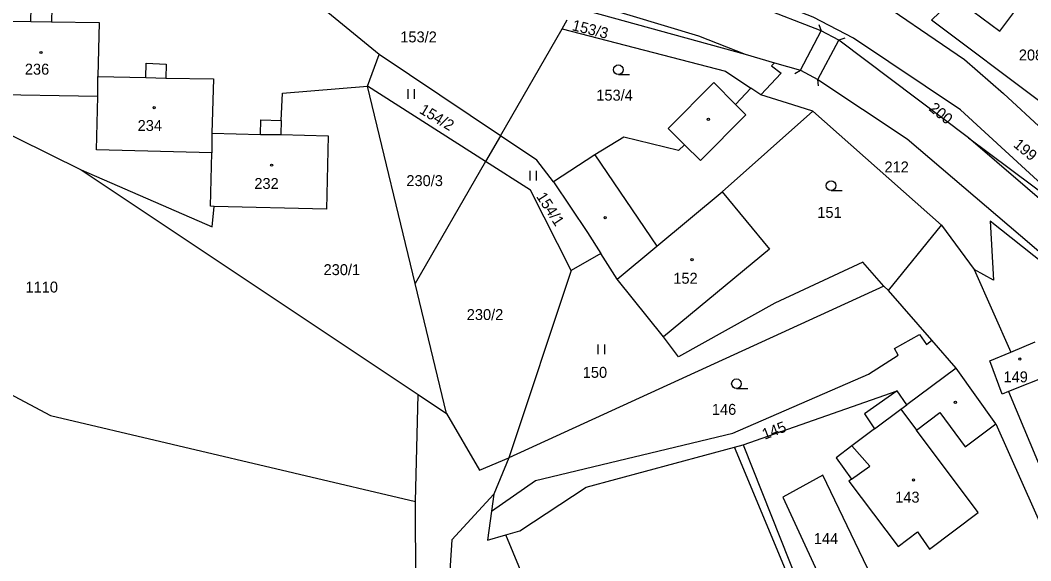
# Model space of a CAD drawing. Extents: x -520431 to -517205, y -1075927 to -1074013.
# Drawn here: x -518035.5 to -517878.1, y -1074178 to -1074093.8 of the extents above; entities that cross this region are included whole.
import ezdxf

# ---------------------------------------------------------------- set-up
doc = ezdxf.new("R2010")
doc.units = 0
for name, color, linetype in [('Hranice parcel', 7, 'Continuous'), ('Parcelní čísla', 7, 'Continuous'), ('Vnitřní kresba', 7, 'Continuous'), ('Značky budov', 7, 'Continuous'), ('Značky kultur', 7, 'Continuous')]:
    doc.layers.add(name, color=color, linetype=linetype)

msp = doc.modelspace()

# ---------------------------------------------------------------- linework, layer by layer
at = {"layer": 'Hranice parcel'}
for p, q in [((-517989.6, -1074080.49), (-517922.6, -1074099.11)), ((-517979.58, -1074099.18), (-517992.22, -1074088.81)), ((-517910.79, -1074095.45), (-517920.67, -1074091.64)), ((-517960.73, -1074111.82), (-517951.12, -1074095.17)), ((-517951.12, -1074095.17), (-517950.31, -1074093.77)), ((-517876.3, -1074106.78), (-517893.63, -1074093.8)), ((-517908.05, -1074096.91), (-517910.79, -1074095.45)), ((-517887.82, -1074112.15), (-517908.05, -1074096.91)), ((-517981.39, -1074104.07), (-517979.58, -1074099.18)), ((-517960.73, -1074111.82), (-517979.58, -1074099.18)), ((-517922.6, -1074099.11), (-517918.04, -1074100.45)), ((-517918.04, -1074100.45), (-517914.02, -1074101.62)), ((-518023.42, -1074105.69), (-518023.4, -1074102.57)), ((-517914.02, -1074101.62), (-517911.32, -1074103.04)), ((-517974, -1074134.79), (-517981.39, -1074104.07)), ((-517963.04, -1074115.82), (-517981.39, -1074104.07)), ((-517921.74, -1074104.38), (-517924.13, -1074106.93)), ((-517920.19, -1074105.41), (-517921.74, -1074104.38)), ((-517874, -1074121.62), (-517889.1, -1074107.75)), ((-517892.05, -1074125.73), (-517912.09, -1074107.97)), ((-517934.6, -1074110.69), (-517932.04, -1074113.22)), ((-518005.63, -1074111.39), (-518005.63, -1074114.44)), ((-517960.73, -1074111.82), (-517963.04, -1074115.82)), ((-517955.07, -1074115.62), (-517960.73, -1074111.82)), ((-517887.82, -1074112.15), (-517868.82, -1074126.38)), ((-517952.44, -1074118.97), (-517955.07, -1074115.62)), ((-517946.02, -1074114.76), (-517952.44, -1074118.97)), ((-518026.01, -1074117.1), (-517973.54, -1074152.11)), ((-517963.04, -1074115.82), (-517974, -1074134.79)), ((-517956.05, -1074120.3), (-517963.04, -1074115.82)), ((-517949.7, -1074132.79), (-517956.05, -1074120.3)), ((-517952.44, -1074118.97), (-517947.17, -1074126.88)), ((-517900.29, -1074135.9), (-517892.05, -1074125.73)), ((-517892.05, -1074125.73), (-517886.96, -1074132.62)), ((-517947.17, -1074126.88), (-517945.1, -1074130.13)), ((-517945.1, -1074130.13), (-517949.7, -1074132.79)), ((-517942.54, -1074134.15), (-517945.1, -1074130.13)), ((-517949.7, -1074132.79), (-517959.41, -1074161.96)), ((-517886.96, -1074132.62), (-517881.27, -1074145.5)), ((-517935.31, -1074143.11), (-517942.54, -1074134.15)), ((-517969.12, -1074155.06), (-517974, -1074134.79)), ((-517901.02, -1074135.2), (-517959.41, -1074161.96)), ((-517900.29, -1074135.9), (-517901.02, -1074135.2)), ((-517893.53, -1074143.65), (-517900.29, -1074135.9)), ((-517889.77, -1074147.96), (-517893.53, -1074143.65)), ((-517881.27, -1074145.5), (-517877.46, -1074143.91)), ((-517884.53, -1074146.86), (-517881.27, -1074145.5)), ((-517882.59, -1074152.01), (-517884.53, -1074146.86)), ((-517889.77, -1074147.96), (-517897.44, -1074153.68)), ((-517883.59, -1074156.67), (-517889.77, -1074147.96)), ((-517875.34, -1074149.11), (-517881.64, -1074151.63)), ((-517922.94, -1074159.92), (-517898.94, -1074151.53)), ((-517897.44, -1074153.68), (-517898.94, -1074151.53)), ((-517881.64, -1074151.63), (-517882.59, -1074152.01)), ((-517881.64, -1074151.63), (-517875.91, -1074165.27)), ((-517973.95, -1074168.72), (-517973.54, -1074152.11)), ((-517973.54, -1074152.11), (-517969.12, -1074155.06)), ((-517902.49, -1074157.44), (-517906.03, -1074160.07)), ((-517924.26, -1074160.28), (-517922.94, -1074159.92)), ((-517959.41, -1074161.96), (-517961.77, -1074167.62)), ((-517906.05, -1074165.28), (-517906.5, -1074165.59)), ((-517973.88, -1074184.44), (-517973.95, -1074168.72)), ((-517961.77, -1074167.62), (-517962.12, -1074170.25)), ((-517962.12, -1074170.25), (-517962.72, -1074174.78)), ((-517962.72, -1074174.78), (-517959.87, -1074173.95)), ((-517930.58, -1074244.65), (-517959.87, -1074173.95))]:
    msp.add_line(p, q, dxfattribs=at)
for points in [[(-517889.1, -1074107.75), (-517905.75, -1074096.63), (-517912.05, -1074093.34), (-517923.48, -1074088.82), (-517932.79, -1074086.03), (-517952.8, -1074080.58), (-517993.67, -1074069.35), (-518025.1, -1074060.56), (-518031.6, -1074057.97), (-518036.37, -1074055.31), (-518043.81, -1074047.94), (-518049.25, -1074040.16), (-518052.28, -1074033.84), (-518053.74, -1074030.31)], [(-518048.69, -1074070.23), (-518045.98, -1074077.16), (-518044.75, -1074082.64), (-518046.09, -1074107.18), (-518026.01, -1074117.1)], [(-518011.3, -1074073.28), (-517997.83, -1074075.77), (-517929.9, -1074096.27), (-517922.6, -1074099.11)], [(-517893.63, -1074093.8), (-517889.99, -1074090.26), (-517882.99, -1074095.54), (-517877.96, -1074088.82), (-517881.12, -1074086.71), (-517876.71, -1074080.7), (-517880.59, -1074077.04), (-517885.57, -1074083.7), (-517886.57, -1074082.94)], [(-518065.32, -1074083.78), (-518066.87, -1074112.18), (-518057.33, -1074141.22), (-518030.78, -1074155.34), (-517973.95, -1074168.72)], [(-517904.3, -1074089.11), (-517888.48, -1074099.95), (-517882.39, -1074105.24), (-517863.87, -1074122.33), (-517832.77, -1074151.27), (-517816.67, -1074166.61)], [(-518023.42, -1074105.69), (-518041.47, -1074105.37), (-518041.29, -1074093.91), (-518033.81, -1074094.04), (-518033.76, -1074091.82), (-518030.57, -1074091.9), (-518030.6, -1074094.09), (-518023.21, -1074094.2), (-518023.4, -1074102.57)], [(-517951.12, -1074095.17), (-517925.7, -1074101.76), (-517921.74, -1074104.38)], [(-518023.4, -1074102.57), (-518015.9, -1074102.74), (-518015.85, -1074100.49), (-518012.76, -1074100.68), (-518012.82, -1074102.84), (-518005.4, -1074102.96), (-518005.63, -1074111.39)], [(-517918.04, -1074100.45), (-517918.5, -1074100.93), (-517917.03, -1074102.06), (-517920.19, -1074105.41)], [(-517911.32, -1074103.04), (-517897.41, -1074112.28), (-517878, -1074128.86), (-517856.02, -1074147.65)], [(-517994.86, -1074109.42), (-517994.67, -1074105.18), (-517981.39, -1074104.07)], [(-517924.13, -1074106.93), (-517927.51, -1074103.54), (-517934.6, -1074110.69)], [(-518005.63, -1074114.44), (-518023.62, -1074114.01), (-518023.42, -1074105.69)], [(-517912.09, -1074107.97), (-517915.2, -1074106.97), (-517920.19, -1074105.41)], [(-517912.09, -1074107.97), (-517926.2, -1074120.54), (-517918.82, -1074129.46), (-517935.31, -1074143.11)], [(-518005.63, -1074111.39), (-517998.08, -1074111.6), (-517998.01, -1074109.35), (-517994.86, -1074109.42)], [(-517994.86, -1074109.42), (-517994.91, -1074111.63), (-517987.54, -1074111.81), (-517987.8, -1074123.25), (-518005.29, -1074122.8)], [(-517932.04, -1074113.22), (-517932.97, -1074114.12), (-517941.52, -1074112.05), (-517946.02, -1074114.76)], [(-517839.4, -1074156.3), (-517874.27, -1074123.8), (-517887.82, -1074112.15)], [(-518005.29, -1074122.8), (-518005.84, -1074122.78), (-518005.63, -1074114.44)], [(-518026.01, -1074117.1), (-518005.58, -1074125.98), (-518005.29, -1074122.8)], [(-517856.02, -1074147.65), (-517884.45, -1074125.12), (-517883.93, -1074134.27), (-517886.96, -1074132.62)], [(-517901.02, -1074135.2), (-517904.32, -1074131.48), (-517918.01, -1074137.87), (-517932.98, -1074146.23), (-517935.31, -1074143.11)], [(-517962.12, -1074170.25), (-517955.26, -1074165.46), (-517924.55, -1074158.12), (-517903.4, -1074148.91), (-517898.8, -1074145.95), (-517899.39, -1074144.94), (-517895.45, -1074142.76), (-517894.39, -1074144.29), (-517893.53, -1074143.65)], [(-517898.94, -1074151.53), (-517904.04, -1074155.1), (-517902.49, -1074157.44)], [(-517906.5, -1074165.59), (-517898.8, -1074175.77), (-517895.77, -1074173.48), (-517893.94, -1074176.18), (-517886.32, -1074170.47), (-517895.95, -1074157.62), (-517892.33, -1074154.9), (-517888.38, -1074160.24), (-517883.59, -1074156.67)], [(-517969.12, -1074155.06), (-517963.98, -1074163.84), (-517959.41, -1074161.96)], [(-517883.59, -1074156.67), (-517869.53, -1074188.2), (-517859.97, -1074207.85)], [(-517959.87, -1074173.95), (-517957.71, -1074173.32), (-517947.37, -1074166.52), (-517924.26, -1074160.28)], [(-517873.48, -1074187.52), (-517907.9, -1074199.62), (-517924.26, -1074160.28)], [(-517922.94, -1074159.92), (-517912.81, -1074185.42), (-517906.36, -1074195.86), (-517873.48, -1074187.52)], [(-517906.03, -1074160.07), (-517908.43, -1074161.94), (-517906.05, -1074165.28)], [(-517916.75, -1074168.08), (-517908.93, -1074185.01), (-517902.33, -1074181.69), (-517910.54, -1074164.66), (-517916.75, -1074168.08)], [(-517961.77, -1074167.62), (-517968.27, -1074174.7), (-517970.39, -1074207.47), (-517967.62, -1074252.6)]]:
    msp.add_lwpolyline(points, dxfattribs=at)
at = {"layer": 'Vnitřní kresba'}
for p, q in [((-518033.81, -1074094.04), (-518030.6, -1074094.09)), ((-517911.13, -1074094.51), (-517910.79, -1074095.45)), ((-517914.02, -1074101.62), (-517910.79, -1074095.45)), ((-517907.09, -1074096.62), (-517908.05, -1074096.91)), ((-517911.32, -1074103.04), (-517908.05, -1074096.91)), ((-518015.9, -1074102.74), (-518012.82, -1074102.84)), ((-517914.88, -1074102.14), (-517914.02, -1074101.62)), ((-517911.2, -1074104.03), (-517911.32, -1074103.04)), ((-517924.13, -1074106.93), (-517922.53, -1074108.54)), ((-517922.53, -1074108.54), (-517929.58, -1074115.66)), ((-517998.08, -1074111.6), (-517994.91, -1074111.63)), ((-517929.58, -1074115.66), (-517932.04, -1074113.22)), ((-517946.02, -1074114.76), (-517936.35, -1074129.01)), ((-517936.35, -1074129.01), (-517926.2, -1074120.54)), ((-517942.54, -1074134.15), (-517936.35, -1074129.01)), ((-517902.49, -1074157.44), (-517898.38, -1074154.37)), ((-517898.38, -1074154.37), (-517897.44, -1074153.68)), ((-517898.38, -1074154.37), (-517895.95, -1074157.62)), ((-517903.21, -1074163.25), (-517906.03, -1074160.07)), ((-517906.05, -1074165.28), (-517903.21, -1074163.25))]:
    msp.add_line(p, q, dxfattribs=at)
at = {"layer": 'Značky budov'}
for centre in [(-518032.25, -1074098.84), (-518014.63, -1074107.43), (-517928.34, -1074109.26), (-517996.34, -1074116.39), (-517944.41, -1074124.56), (-517930.89, -1074131.1), (-517879.85, -1074146.56), (-517889.89, -1074153.32), (-517896.41, -1074165.38)]:
    msp.add_circle(centre, 0.175, dxfattribs=at)
at = {"layer": 'Značky kultur'}
for p, q in [((-517942.36, -1074102.28), (-517940.61, -1074102.28)), ((-517975.08, -1074106.05), (-517975.08, -1074104.55)), ((-517974.08, -1074106.05), (-517974.08, -1074104.55)), ((-517956.1, -1074118.79), (-517956.1, -1074117.29)), ((-517955.1, -1074118.79), (-517955.1, -1074117.29)), ((-517909.24, -1074120.32), (-517907.49, -1074120.32)), ((-517945.48, -1074145.78), (-517945.48, -1074144.28)), ((-517944.48, -1074145.78), (-517944.48, -1074144.28)), ((-517923.97, -1074151.16), (-517922.22, -1074151.16))]:
    msp.add_line(p, q, dxfattribs=at)
for centre in [(-517942.36, -1074101.53), (-517909.24, -1074119.57), (-517923.97, -1074150.41)]:
    msp.add_circle(centre, 0.75, dxfattribs=at)

# ---------------------------------------------------------------- texts
at = {"layer": 'Parcelní čísla'}
for s, rotation, p in [('153/3', 346, (-517949.69, -1074095.35)), ('154/2', 329, (-517973.47, -1074108.19)), ('200', 321, (-517894.13, -1074107.76)), ('199', 320, (-517880.99, -1074113.4)), ('154/1', 303, (-517955.2, -1074121.27)), ('145', 21, (-517919.59, -1074159.14))]:
    msp.add_text(s, height=1.7, rotation=rotation, dxfattribs=at).set_placement(p)
for s, p in [('153/2', (-517976.31, -1074097.27)), ('208/1', (-517880.01, -1074100.08)), ('236', (-518034.76, -1074102.29)), ('153/4', (-517945.79, -1074106.34)), ('234', (-518017.2, -1074111.06)), ('212', (-517900.93, -1074117.51)), ('232', (-517999.03, -1074120.09)), ('230/3', (-517975.36, -1074119.64)), ('151', (-517911.38, -1074124.59)), ('230/1', (-517988.25, -1074133.5)), ('1110', (-518034.66, -1074136.21)), ('152', (-517933.8, -1074134.84)), ('230/2', (-517965.96, -1074140.49)), ('150', (-517947.9, -1074149.49)), ('149', (-517882.4, -1074150.19)), ('146', (-517927.8, -1074155.25)), ('143', (-517899.26, -1074168.92)), ('144', (-517911.93, -1074175.36))]:
    msp.add_text(s, height=1.7, dxfattribs=at).set_placement(p)

doc.saveas('drawing.dxf')
